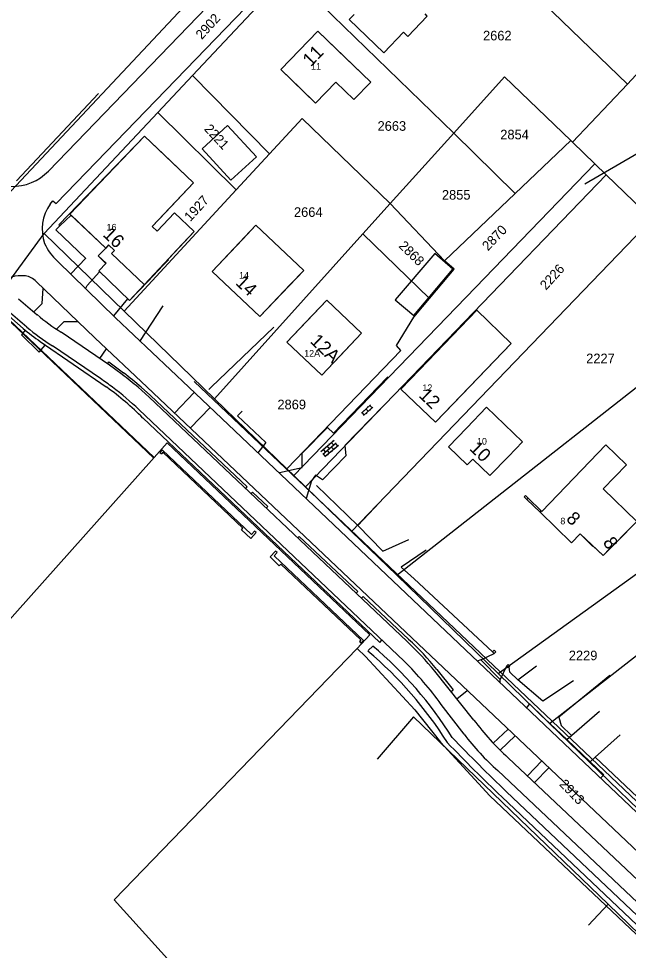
# Model space of a CAD drawing. Extents: x 148816 to 151297, y 399515 to 402500.
# Drawn here: x 149190.5 to 149304.8, y 400644.5 to 400819.1 of the extents above; entities that cross this region are included whole.
import ezdxf

# ---------------------------------------------------------------- set-up
doc = ezdxf.new("R2010")
doc.units = 0
for name, color, linetype in [('B01 Hoofdgebouw  [D] Norm', 7, 'Continuous'), ('B01 Hoofdgebouw  [T] Norm', 7, 'Continuous'), ('B01 Hoofdgebouw secundair [T] Gem', 7, 'Continuous'), ('B01 hoofgebouw', 7, 'Continuous'), ('B02 Bijgebouw  [T] Norm', 7, 'Continuous'), ('G01 perceelsgrens', 7, 'Continuous'), ('Q01 Spoorrail  [D] Norm', 7, 'Continuous'), ('S02 Open verharding  Norm', 7, 'Continuous'), ('T01 Muur  [D] Gem', 7, 'Continuous'), ('T01 Muur  [T] Gem', 7, 'Continuous'), ('T04 Haag heg  [D] Gem', 7, 'Continuous'), ('T09 Insteek water  [T] Norm', 7, 'Continuous'), ('V00 Kant verharding algemeen  [T] Norm', 7, 'Continuous'), ('V06 Kant onverhard  [D] Norm', 7, 'Continuous'), ('Z01 perceelnummer', 7, 'Continuous'), ('Z02 huisnummer', 7, 'Continuous'), ('Z02 Huisnummer  [Tekst] Norm', 7, 'Continuous')]:
    doc.layers.add(name, color=color, linetype=linetype)

msp = doc.modelspace()

# ---------------------------------------------------------------- linework, layer by layer
at = {"layer": 'B01 Hoofdgebouw  [D] Norm'}
for points in [[(149253.4, 400819.86), (149252.46, 400818.88), (149258.94, 400812.66), (149262.63, 400816.52), (149263.42, 400815.74), (149267.08, 400819.54), (149266.69, 400819.95)], [(149274.5, 400742.42), (149278.18, 400746.25), (149284.91, 400739.79), (149282.29, 400737.06)]]:
    msp.add_lwpolyline(points, dxfattribs=at)
at = {"layer": 'B01 Hoofdgebouw  [T] Norm'}
for p, q in [((149274.5, 400742.42), (149271.05, 400738.82)), ((149271.05, 400738.82), (149274.56, 400735.45)), ((149300.57, 400739.22), (149288.54, 400726.76)), ((149304.44, 400735.49), (149300.57, 400739.22)), ((149278.83, 400733.46), (149282.29, 400737.06)), ((149274.56, 400735.45), (149275.61, 400736.55)), ((149275.61, 400736.55), (149278.83, 400733.46)), ((149304.44, 400735.49), (149300.05, 400730.95)), ((149306.33, 400724.89), (149300.05, 400730.95)), ((149285.25, 400729.47), (149285.49, 400729.72)), ((149285.72, 400729.01), (149285.25, 400729.47)), ((149285.97, 400729.26), (149285.49, 400729.72)), ((149285.72, 400729.01), (149285.97, 400729.26)), ((149288.45, 400726.85), (149288.21, 400726.6)), ((149288.21, 400726.6), (149294.12, 400720.87)), ((149288.54, 400726.76), (149288.45, 400726.85)), ((149306.33, 400724.89), (149302.69, 400721.12)), ((149295.72, 400722.52), (149294.12, 400720.87)), ((149298.11, 400720.2), (149295.72, 400722.52)), ((149302.61, 400721.2), (149300.01, 400718.51)), ((149302.69, 400721.12), (149302.61, 400721.2)), ((149298.18, 400720.27), (149298.11, 400720.2)), ((149298.18, 400720.27), (149300.01, 400718.51))]:
    msp.add_line(p, q, dxfattribs=at)
for points in [[(149246.61, 400816.71), (149239.65, 400809.53), (149246.13, 400803.24), (149249.93, 400807.17), (149253.32, 400803.88), (149256.48, 400807.14)], [(149211.32, 400766.27), (149205.53, 400771.79), (149206.89, 400773.22), (149205.44, 400774.61), (149206.83, 400776.07), (149200.35, 400782.25), (149198.26, 400780.24), (149198.07, 400780.43), (149214.1, 400797.06), (149223.27, 400788.29), (149215.54, 400780.14), (149216.47, 400779.25), (149219.7, 400782.65), (149223.41, 400779.17)], [(149226.78, 400771.67), (149234.95, 400780.35), (149243.93, 400771.85), (149235.71, 400763.24)], [(149268.48, 400775.04), (149261.1, 400766.38), (149264.54, 400763.44), (149271.9, 400772.12)], [(149240.79, 400758.44), (149248.24, 400766.33), (149254.78, 400760.16), (149247.34, 400752.26)]]:
    msp.add_lwpolyline(points, close=True, dxfattribs=at)
for points in [[(149214.08, 400769.17), (149207.93, 400775.04), (149208.5, 400775.61), (149207.39, 400776.66), (149206.83, 400776.07)], [(149262.16, 400749.66), (149268.63, 400743.44), (149282.83, 400758.21), (149276.36, 400764.43), (149262.16, 400749.66)]]:
    msp.add_lwpolyline(points, dxfattribs=at)
at = {"layer": 'B01 Hoofdgebouw secundair [T] Gem'}
for p, q in [((149285.72, 400729.01), (149288.21, 400726.6)), ((149285.97, 400729.26), (149288.45, 400726.85))]:
    msp.add_line(p, q, dxfattribs=at)
at = {"layer": 'B01 hoofgebouw'}
for points in [[(149253.4, 400819.86), (149252.46, 400818.88), (149258.94, 400812.66), (149262.63, 400816.52), (149263.42, 400815.74), (149267.08, 400819.54), (149266.69, 400819.95)], [(149250.2, 400813.23), (149246.61, 400816.71), (149239.65, 400809.53), (149243.24, 400806.05)], [(149243.24, 400806.05), (149246.13, 400803.24), (149249.93, 400807.17), (149253.32, 400803.88), (149256.48, 400807.14), (149250.2, 400813.23)], [(149235.08, 400793.18), (149229.66, 400799.06), (149224.88, 400794.65), (149230.31, 400788.77), (149235.08, 400793.18)], [(149217.72, 400793.6), (149214.1, 400797.06), (149200.12, 400782.45), (149206.83, 400776.07), (149205.44, 400774.61), (149206.9, 400773.24), (149205.53, 400771.79), (149211.32, 400766.27)], [(149218.01, 400782.74), (149223.27, 400788.29), (149217.72, 400793.6)], [(149218.01, 400782.74), (149215.54, 400780.14)], [(149219.7, 400782.65), (149216.47, 400779.25)], [(149219.7, 400782.65), (149223.41, 400779.17), (149220.18, 400775.73)], [(149216.47, 400779.25), (149215.54, 400780.14)], [(149232.46, 400777.7), (149234.95, 400780.35), (149243.93, 400771.85), (149241.4, 400769.26)], [(149230.2, 400775.3), (149232.46, 400777.7)], [(149217.54, 400772.79), (149218.59, 400773.89), (149218.51, 400773.97), (149220.18, 400775.73)], [(149230.2, 400775.3), (149226.78, 400771.67), (149235.71, 400763.24), (149239.14, 400766.87)], [(149214.77, 400769.88), (149217.54, 400772.79)], [(149211.32, 400766.27), (149214.77, 400769.88)], [(149241.4, 400769.26), (149239.14, 400766.87)], [(149244.22, 400762.07), (149248.24, 400766.33), (149254.78, 400760.16), (149250.77, 400755.9)], [(149265.62, 400753.26), (149276.36, 400764.43), (149282.83, 400758.21), (149272.09, 400747.04)], [(149244.22, 400762.07), (149240.79, 400758.44), (149247.34, 400752.26), (149250.77, 400755.9)], [(149265.62, 400753.26), (149262.16, 400749.66), (149268.63, 400743.44), (149272.09, 400747.04)], [(149274.5, 400742.42), (149278.18, 400746.25), (149284.91, 400739.79), (149282.29, 400737.06)], [(149274.5, 400742.42), (149271.05, 400738.82), (149274.56, 400735.45), (149275.61, 400736.55), (149278.83, 400733.46), (149282.29, 400737.06)], [(149288.54, 400726.76), (149300.57, 400739.22), (149304.44, 400735.49), (149300.05, 400730.95), (149306.33, 400724.89), (149300.01, 400718.51), (149295.72, 400722.52), (149294.12, 400720.87), (149288.21, 400726.6), (149288.45, 400726.85), (149288.54, 400726.76)]]:
    msp.add_lwpolyline(points, dxfattribs=at)
at = {"layer": 'B02 Bijgebouw  [T] Norm'}
msp.add_lwpolyline([(149235.08, 400793.18), (149229.66, 400799.06), (149224.88, 400794.65), (149230.31, 400788.77)], close=True, dxfattribs=at)
at = {"layer": 'G01 perceelsgrens'}
for points in [[(149189.04, 400786.75), (149331.73, 400938.76), (149331.1, 400942.44), (149353, 400975.53)], [(149280.14, 400830.42), (149304.57, 400806.78)], [(149223.1, 400808.42), (149241.12, 400827.61)], [(149241.12, 400827.61), (149272.05, 400797.59)], [(149304.57, 400806.78), (149314.95, 400817.96)], [(149216.58, 400801.47), (149223.1, 400808.42)], [(149223.1, 400808.42), (149237.54, 400793.76)], [(149272.05, 400797.59), (149281.58, 400808.17), (149293.97, 400796.21)], [(149294.29, 400795.91), (149304.57, 400806.78)], [(149195.29, 400778.79), (149216.58, 400801.47)], [(149216.58, 400801.47), (149231.29, 400786.99)], [(149237.54, 400793.76), (149243.62, 400800.36), (149260.16, 400784.4)], [(149260.16, 400784.4), (149272.05, 400797.59)], [(149272.05, 400797.59), (149283.56, 400786.29)], [(149283.56, 400786.29), (149293.97, 400796.21)], [(149293.97, 400796.21), (149294.29, 400795.91)], [(149294.29, 400795.91), (149298.47, 400791.86)], [(149231.29, 400786.99), (149237.54, 400793.76)], [(149242.09, 400733.45), (149276.13, 400768.72), (149298.47, 400791.86)], [(149298.47, 400791.86), (149300.63, 400789.78)], [(149244.24, 400731.36), (149300.63, 400789.78)], [(149300.63, 400789.78), (149309.24, 400781.47)], [(149210.31, 400764.24), (149231.29, 400786.99)], [(149270.31, 400773.66), (149283.56, 400786.29)], [(149255.03, 400778.72), (149260.16, 400784.4)], [(149260.16, 400784.4), (149270.31, 400773.66)], [(149252.88, 400722.99), (149309.24, 400781.47)], [(149185.8, 400765.41), (149188.87, 400769.99), (149195.29, 400778.79)], [(149195.29, 400778.79), (149210.31, 400764.24)], [(149227.21, 400747.86), (149255.03, 400778.72)], [(149255.03, 400778.72), (149267.53, 400766.66)], [(149267.53, 400766.66), (149272.15, 400772.1), (149270.31, 400773.66)], [(149240.77, 400734.73), (149262.14, 400756.88), (149261.34, 400757.85), (149264.56, 400763.16), (149267.53, 400766.66)], [(149185.8, 400765.41), (149186.21, 400765.02), (149215.94, 400736.87)], [(149261.36, 400714.78), (149325.88, 400765.41)], [(149210.31, 400764.24), (149227.21, 400747.86)], [(149227.21, 400747.86), (149240.77, 400734.73)], [(149280.37, 400696.37), (149347.4, 400744.63)], [(149215.94, 400736.87), (149218.34, 400739.57), (149256.31, 400703.62), (149253.93, 400701.1)], [(149133.43, 400644.37), (149215.94, 400736.87)], [(149289.98, 400687.05), (149354.71, 400737.57)], [(149240.77, 400734.73), (149242.09, 400733.45)], [(149242.09, 400733.45), (149244.24, 400731.36)], [(149244.24, 400731.36), (149252.88, 400722.99)], [(149252.88, 400722.99), (149261.36, 400714.78)], [(149261.36, 400714.78), (149280.37, 400696.37)], [(149253.93, 400701.1), (149208.44, 400654), (149227.81, 400632.6)], [(149253.93, 400701.1), (149255.54, 400699.55), (149264.73, 400689.57), (149269.59, 400683.53), (149278.83, 400673.5), (149334.84, 400620.55)], [(149280.37, 400696.37), (149289.98, 400687.05)], [(149289.98, 400687.05), (149308.57, 400669.05)]]:
    msp.add_lwpolyline(points, dxfattribs=at)
at = {"layer": 'Q01 Spoorrail  [D] Norm'}
for p, q in [((149186.11, 400764.95), (149201.87, 400750)), ((149201.87, 400750), (149215.86, 400736.74)), ((149264.53, 400688.3), (149257.68, 400680.35)), ((149264.53, 400688.3), (149300.96, 400653.18)), ((149300.96, 400653.18), (149297.29, 400649.23)), ((149300.96, 400653.18), (149331.99, 400623.02))]:
    msp.add_line(p, q, dxfattribs=at)
at = {"layer": 'S02 Open verharding  Norm'}
for p, q in [((149254.75, 400745.18), (149256.46, 400746.72)), ((149255.13, 400745.72), (149255.23, 400745.61)), ((149255.15, 400744.73), (149256.86, 400746.27)), ((149255.6, 400745.95), (149256.01, 400745.5)), ((149255.87, 400746.4), (149255.98, 400746.28)), ((149256.75, 400746.17), (149256.35, 400746.62)), ((149256.38, 400745.84), (149256.48, 400745.73)), ((149255.26, 400744.83), (149254.86, 400745.28)), ((149255.63, 400745.17), (149255.74, 400745.06)), ((149249.65, 400740.02), (149247.14, 400737.88)), ((149250.04, 400739.56), (149247.53, 400737.42)), ((149250.43, 400739.1), (149247.92, 400736.96)), ((149248.02, 400738.62), (149247.92, 400738.74)), ((149248.79, 400738.49), (149248.4, 400738.95)), ((149248.78, 400739.27), (149248.68, 400739.39)), ((149249.55, 400739.14), (149249.16, 400739.6)), ((149249.55, 400738.36), (149249.17, 400738.81)), ((149249.54, 400739.92), (149249.44, 400740.03)), ((149250.32, 400739), (149249.93, 400739.46)), ((149249.94, 400738.68), (149250.03, 400738.57)), ((149247.25, 400737.98), (149247.16, 400738.09)), ((149247.63, 400738.3), (149248.02, 400737.84)), ((149248.03, 400737.06), (149247.64, 400737.52)), ((149248.79, 400737.71), (149248.4, 400738.17)), ((149248.41, 400737.39), (149248.51, 400737.27)), ((149249.17, 400738.03), (149249.27, 400737.92))]:
    msp.add_line(p, q, dxfattribs=at)
at = {"layer": 'T01 Muur  [D] Gem'}
for p, q in [((149279.6, 400700.77), (149279.29, 400700.44)), ((149279.29, 400700.44), (149279.59, 400700.13)), ((149279.59, 400700.13), (149279.9, 400700.44)), ((149279.9, 400700.44), (149279.6, 400700.77)), ((149281.92, 400697.78), (149282.24, 400698.09)), ((149282.23, 400697.46), (149281.92, 400697.78)), ((149282.23, 400697.46), (149282.55, 400697.77)), ((149282.55, 400697.77), (149282.24, 400698.09))]:
    msp.add_line(p, q, dxfattribs=at)
at = {"layer": 'T01 Muur  [T] Gem'}
for p, q in [((149217.42, 400738.28), (149216.97, 400737.81)), ((149216.97, 400737.81), (149217.28, 400737.52)), ((149217.57, 400737.83), (149217.28, 400737.52)), ((149234.14, 400722.43), (149217.42, 400738.28)), ((149232.56, 400723.63), (149217.57, 400737.83)), ((149232.26, 400723.32), (149232.56, 400723.63)), ((149234, 400721.66), (149232.26, 400723.32)), ((149234.74, 400723.06), (149234.14, 400722.43)), ((149235.05, 400722.77), (149234.74, 400723.06)), ((149235.05, 400722.77), (149234, 400721.66)), ((149237.62, 400718.22), (149238.67, 400719.33)), ((149237.62, 400718.22), (149239.36, 400716.57)), ((149238.37, 400718.41), (149238.98, 400719.04)), ((149255.11, 400702.56), (149238.37, 400718.41)), ((149238.98, 400719.04), (149238.67, 400719.33)), ((149239.66, 400716.89), (149239.36, 400716.57)), ((149254.65, 400702.69), (149239.66, 400716.89)), ((149254.65, 400702.69), (149254.36, 400702.37)), ((149254.36, 400702.37), (149254.66, 400702.08)), ((149254.66, 400702.08), (149255.11, 400702.56))]:
    msp.add_line(p, q, dxfattribs=at)
at = {"layer": 'T04 Haag heg  [D] Gem'}
for p, q in [((149190.13, 400788.7), (149205.48, 400805.04)), ((149238.34, 400761.28), (149226.59, 400750)), ((149226.59, 400750), (149226.18, 400749.61)), ((149254.05, 400724.14), (149246.33, 400731.59)), ((149254.05, 400724.14), (149258.12, 400728.43)), ((149254.05, 400724.14), (149258.78, 400719.28)), ((149258.78, 400719.28), (149263.61, 400721.51)), ((149266.89, 400719.52), (149262.2, 400716.31)), ((149262.2, 400716.31), (149264.66, 400714.11)), ((149279.29, 400700.44), (149264.66, 400714.11)), ((149282.54, 400696.62), (149282.44, 400697.66)), ((149284.08, 400695.21), (149287.55, 400697.85)), ((149284.08, 400695.21), (149282.54, 400696.62)), ((149288.71, 400691.19), (149284.08, 400695.21)), ((149294.51, 400695.01), (149288.71, 400691.19)), ((149301.3, 400696.04), (149291.74, 400688.18)), ((149291.74, 400688.18), (149292.19, 400686.64)), ((149292.19, 400686.64), (149294.12, 400684.8)), ((149298.53, 400680.74), (149309.97, 400669.87))]:
    msp.add_line(p, q, dxfattribs=at)
at = {"layer": 'T09 Insteek water  [T] Norm'}
for p, q in [((149255.99, 400700.67), (149256.86, 400701.53)), ((149281.95, 400674.22), (149345.95, 400613.52)), ((149281.04, 400673.26), (149345.04, 400612.56))]:
    msp.add_line(p, q, dxfattribs=at)
for centre, radius, start, end in [((149209.16, 400644.86), 72.76, 32.0211, 49.9684), ((149210.06, 400645.82), 72.76, 32.0211, 49.9684), ((149529.49, 400932.37), 358.98, 223.9034, 226.2035), ((149530.4, 400933.33), 358.98, 223.9034, 226.2035)]:
    msp.add_arc(centre, radius, start, end, dxfattribs=at)
at = {"layer": 'V00 Kant verharding algemeen  [T] Norm'}
for p, q in [((149196.11, 400790.51), (149276.46, 400873.63)), ((149197.58, 400784.42), (149279.21, 400868.97)), ((149196.41, 400784.31), (149196.96, 400784.92)), ((149196.96, 400784.92), (149197.58, 400784.42)), ((149198.26, 400780.24), (149197.48, 400779.47)), ((149197.48, 400779.47), (149203.12, 400774.13)), ((149208.66, 400763.03), (149197.79, 400773.62)), ((149203.09, 400774.17), (149200.29, 400771.28)), ((149203.34, 400769.04), (149205.69, 400771.65)), ((149193.79, 400769.81), (149204.8, 400759.27)), ((149203.08, 400768.46), (149203.34, 400769.04)), ((149208.39, 400763.36), (149211.01, 400766.56)), ((149192.06, 400761.28), (149187.25, 400765.41)), ((149213.25, 400758.57), (149217.6, 400765.25)), ((149222.39, 400750), (149208.66, 400763.03)), ((149194.57, 400758.57), (149206.94, 400750.09)), ((149205.85, 400751.64), (149196.84, 400757.76)), ((149204.8, 400759.27), (149214.59, 400750)), ((149205.72, 400755.39), (149206.97, 400757.22)), ((149207.19, 400754.4), (149207.44, 400754.74)), ((149311.06, 400667.89), (149223.42, 400751.09)), ((149257.84, 400750), (149259.71, 400751.93)), ((149214.95, 400748.17), (149212.89, 400750)), ((149215.23, 400748.48), (149213.51, 400750)), ((149214.59, 400750), (149306.73, 400662.79)), ((149310.03, 400666.8), (149222.39, 400750)), ((149249.52, 400741.4), (149257.84, 400750)), ((149263.26, 400702.42), (149214.95, 400748.17)), ((149215.24, 400748.48), (149233.35, 400731.33)), ((149262.77, 400698.69), (149213.05, 400745.85)), ((149232.39, 400745.54), (149231.56, 400744.68)), ((149258.84, 400746.47), (149251.66, 400739.09)), ((149213.8, 400744.25), (149258.17, 400702.22)), ((149231.56, 400744.68), (149236.86, 400739.68)), ((149243.64, 400737.63), (149248.38, 400742.48)), ((149248.38, 400742.48), (149249.52, 400741.4)), ((149236.86, 400739.68), (149235.32, 400737.75)), ((149251.66, 400739.09), (149251.84, 400737.17)), ((149243.66, 400734.99), (149243.64, 400737.63)), ((149251.84, 400737.17), (149247.46, 400732.67)), ((149239.4, 400734.06), (149243.66, 400734.99)), ((149246.13, 400733.55), (149245.4, 400732.48)), ((149247.46, 400732.67), (149246.13, 400733.55)), ((149245.4, 400732.48), (149244.39, 400729.18)), ((149233.07, 400731.03), (149233.35, 400731.33)), ((149234.04, 400730.09), (149234.32, 400730.38)), ((149237.19, 400727.67), (149234.32, 400730.38)), ((149236.92, 400727.38), (149237.19, 400727.67)), ((149243.1, 400722.06), (149242.84, 400721.78)), ((149254.1, 400711.77), (149243.1, 400722.06)), ((149253.78, 400711.42), (149254.1, 400711.77)), ((149254.77, 400710.47), (149255.1, 400710.82)), ((149263.6, 400702.78), (149255.1, 400710.82)), ((149258.17, 400702.22), (149258.58, 400702.66)), ((149277.14, 400698.92), (149276.43, 400698.7)), ((149277.14, 400698.92), (149279.59, 400700.13)), ((149280.73, 400695.29), (149277.14, 400698.92)), ((149275.82, 400687.67), (149268.51, 400696.8)), ((149268.9, 400697.11), (149271.94, 400693.3)), ((149281.92, 400697.78), (149280.73, 400695.29)), ((149280.76, 400694.66), (149280.73, 400695.29)), ((149271.56, 400692.99), (149271.94, 400693.31)), ((149272.64, 400691.65), (149274.58, 400693.23)), ((149273.98, 400685.02), (149269.7, 400690.57)), ((149286.22, 400690.68), (149285.63, 400689.92)), ((149288.99, 400688.02), (149286.22, 400690.68)), ((149293.25, 400684), (149288.99, 400688.02)), ((149293.25, 400684), (149299.34, 400689.33)), ((149279.45, 400683.34), (149282.22, 400685.99)), ((149280.73, 400682.03), (149283.54, 400684.74)), ((149303.2, 400684.87), (149298.53, 400680.74)), ((149297.62, 400679.86), (149293.25, 400684)), ((149394.12, 400574.8), (149282.23, 400680.62)), ((149285.84, 400677.2), (149288.55, 400680)), ((149298.53, 400680.74), (149297.62, 400679.86)), ((149297.62, 400679.86), (149300.14, 400677.43)), ((149392.39, 400572.21), (149280.29, 400678.2)), ((149287.15, 400675.96), (149289.88, 400678.74)), ((149300.14, 400677.43), (149299.61, 400676.85))]:
    msp.add_line(p, q, dxfattribs=at)
for points in [[(149193.36, 400764.15), (149194.92, 400765.72), (149195.13, 400768.52)], [(149190.52, 400766.59), (149194, 400763.6)], [(149187.99, 400764.76), (149187.6, 400764.3), (149191.38, 400761.02)], [(149197.63, 400760.87), (149199.08, 400762.35), (149201.6, 400762.34)], [(149191.76, 400760.7), (149191.05, 400759.85), (149194.38, 400756.61), (149195.52, 400757.91)], [(149209.93, 400752.39), (149207.57, 400754.14), (149198.48, 400760.3)], [(149207.44, 400754.74), (149210.17, 400752.7)]]:
    msp.add_lwpolyline(points, dxfattribs=at)
for centre, radius, start, end in [((149189.33, 400797.04), 9.41, 221.0361, 316.0749), ((149203.08, 400779.64), 8.14, 144.997, 199.2014), ((149204, 400780.61), 9.35, 202.9922, 228.407), ((149191, 400764.62), 6.28, 82.7503, 131.0118), ((149191.35, 400767.55), 3.33, 42.7339, 82.3172), ((149222.96, 400798.22), 45.13, 230.085, 237.152), ((149222.96, 400798.22), 48.16, 230.085, 237.152), ((149218.05, 400792.34), 41.13, 229.5766, 235.1784), ((149170.64, 400700.55), 65.44, 49.0768, 52.8342), ((149170.64, 400700.55), 62.05, 52.8342, 55.425), ((149170.64, 400700.55), 65.05, 49.4816, 52.8342), ((149174.04, 400704.46), 56.25, 54.0537, 54.2032), ((149174.04, 400704.46), 56.25, 45.0178, 54.0537), ((149170.64, 400700.55), 62.05, 46.8873, 52.8342), ((149229.01, 400665.12), 50.64, 38.7369, 47.449), ((149229.01, 400665.12), 51.13, 38.7356, 47.449), ((149218.84, 400654.21), 62.52, 35.5623, 45.3574), ((149314.81, 400716.68), 48.6, 216.6455, 227.9051), ((149313, 400714.8), 49.09, 217.3491, 228.2112)]:
    msp.add_arc(centre, radius, start, end, dxfattribs=at)
at = {"layer": 'V06 Kant onverhard  [D] Norm'}
for p, q in [((149223.41, 400749.02), (149219.7, 400745.18)), ((149226.39, 400746.21), (149222.67, 400742.32))]:
    msp.add_line(p, q, dxfattribs=at)
at = {"layer": 'Z01 perceelnummer'}
msp.add_lwpolyline([(149314.33, 400798.35), (149296.6, 400788.07)], dxfattribs=at)

# ---------------------------------------------------------------- texts
for s, rotation, p in [('2902', 47.7302, (149224.84, 400815.03)), ('2221', 312.7192, (149225.17, 400798.3)), ('1927', 47.6488, (149222.7, 400780.94)), ('2870', 46.3075, (149278.47, 400775.46)), ('2868', 315.6883, (149261.61, 400776.34)), ('2226', 47.6914, (149289.34, 400768.1)), ('2913', 313.9921, (149291.7, 400675.53))]:
    msp.add_text(s, height=1.8, rotation=rotation, dxfattribs=at).set_placement(p)
for s, p in [('2662', (149277.53, 400814.98)), ('2663', (149257.77, 400798.05)), ('2854', (149280.76, 400796.44)), ('2855', (149269.83, 400785.15)), ('2664', (149242.11, 400781.92)), ('2227', (149296.86, 400754.51)), ('2869', (149239.01, 400745.88)), ('2229', (149293.6, 400698.87))]:
    msp.add_text(s, height=1.8, dxfattribs=at).set_placement(p)
at = {"layer": 'Z02 huisnummer'}
for s, rotation, p in [('11', 45.8914, (149245.26, 400809.93)), ('16', 316.4584, (149206.15, 400778.44)), ('14', 316.662, (149231.01, 400769.4)), ('12A', 316.2964, (149244.99, 400758.47)), ('12', 316.1344, (149265.34, 400748.33)), ('10', 316.1344, (149274.85, 400738.38)), ('8', 316.1344, (149292.96, 400725.19)), ('8', 302.0539, (149299.9, 400721))]:
    msp.add_text(s, height=2.5, rotation=rotation, dxfattribs=at).set_placement(p)
at = {"layer": 'Z02 Huisnummer  [Tekst] Norm'}
for s, p in [('11', (149245.32, 400809.49)), ('16', (149207, 400779.36)), ('14', (149231.82, 400770.35)), ('12A', (149244.02, 400755.74)), ('12', (149266.17, 400749.28)), ('10', (149276.4, 400739.26)), ('8', (149292.02, 400724.32))]:
    msp.add_text(s, height=1.25, dxfattribs=at).set_placement(p)

doc.saveas('drawing.dxf')
